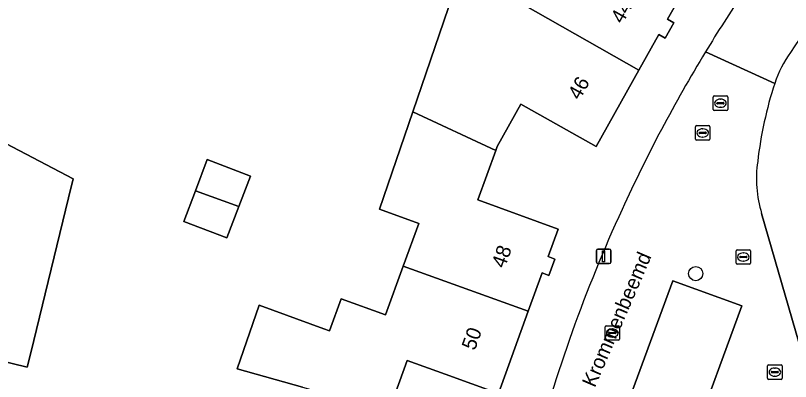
# Model space of a CAD drawing. Extents: x 162879 to 165540, y 384011 to 385181.
# Drawn here: x 164434.1 to 164487.3, y 384770.4 to 384795.5 of the extents above; entities that cross this region are included whole.
import ezdxf

# ---------------------------------------------------------------- set-up
doc = ezdxf.new("R2010")
doc.units = 0
for name, color, linetype in [('IMGEO_Boom', 7, 'Continuous'), ('IMGEO_Erf', 7, 'Continuous'), ('IMGEO_Kolk', 7, 'Continuous'), ('IMGEO_Lichtmast', 7, 'Continuous'), ('IMGEO_Openbare_ruimte_label', 7, 'Continuous'), ('IMGEO_Pand', 7, 'Continuous'), ('IMGEO_Pand_nummerreeks', 7, 'Continuous'), ('IMGEO_Parkeervlak_open', 7, 'Continuous'), ('IMGEO_Rijbaan_lokaal_open', 7, 'Continuous'), ('IMGEO_Rioolput', 7, 'Continuous')]:
    doc.layers.add(name, color=color, linetype=linetype)

msp = doc.modelspace()

# ---------------------------------------------------------------- linework, layer by layer
at = {"layer": 'IMGEO_Boom'}
msp.add_circle((164480.807, 384777.815), 0.489, dxfattribs=at)
at = {"layer": 'IMGEO_Erf'}
for points in [[(164453.782, 384770.008), (164449.288, 384771.266), (164450.802, 384775.637), (164455.25, 384774.02), (164455.636, 384773.88), (164456.436, 384776.081), (164459.491, 384774.97), (164460.714, 384778.332), (164461.777, 384781.255), (164459.07, 384782.24), (164461.36, 384788.92), (164464.719, 384798.718)], [(164479.847, 384797.018), (164478.868, 384795.275), (164479.296, 384795.036), (164478.708, 384793.99), (164478.28, 384794.229), (164476.905, 384791.781), (164473.961, 384786.54), (164468.791, 384789.445), (164467.161, 384786.543), (164467.064, 384786.277), (164465.826, 384782.87), (164471.352, 384780.861), (164470.669, 384778.982), (164471.13, 384778.815), (164470.721, 384777.687), (164470.259, 384777.854), (164469.304, 384775.226), (164467.252, 384769.577), (164463.583, 384770.91), (164460.983, 384771.855), (164459.873, 384768.798)], [(164485.334, 384781.942), (164488.127, 384772.295)]]:
    msp.add_lwpolyline(points, dxfattribs=at)
for points in [[(164437.714, 384783.006), (164435.116, 384772.376), (164434.876, 384771.395), (164421.533, 384774.649), (164423.056, 384780.851), (164423.779, 384780.666), (164424.3, 384782.708), (164423.545, 384782.882), (164423.709, 384783.54), (164424.029, 384783.462), (164424.361, 384784.833), (164424.577, 384784.781), (164425.917, 384790.217), (164425.433, 384790.483), (164425.534, 384790.876), (164438.034, 384784.317)], [(164449.411, 384782.419), (164448.59, 384780.258), (164445.627, 384781.383), (164446.43, 384783.497), (164447.243, 384785.639), (164450.206, 384784.514)]]:
    msp.add_lwpolyline(points, close=True, dxfattribs=at)
for centre, radius, start, end in [((164546.808, 384754.453), 70.89, 140.1566, 147.05478), ((164569.55, 384739.521), 103.058, 146.03319, 148.71873), ((164569.634, 384739.449), 103.168, 148.70868, 155.50408), ((164493.863, 384788.329), 8.044, 144.4538, 161.5368), ((164512.189, 384782.414), 27.301, 161.9419, 173.4762), ((164493.023, 384784.318), 8.048, 171.4382, 197.1704), ((164567.756, 384739.725), 101.346, 155.20594, 165.48005)]:
    msp.add_arc(centre, radius, start, end, dxfattribs=at)
at = {"layer": 'IMGEO_Kolk'}
for p, q in [((164480.858, 384787.972), (164481.71, 384787.972)), ((164480.783, 384787.046), (164480.783, 384787.898)), ((164481.042, 384787.466), (164481.042, 384787.478)), ((164481.48, 384787.429), (164481.082, 384787.429)), ((164481.085, 384787.515), (164481.483, 384787.515)), ((164481.271, 384787.752), (164481.296, 384787.752)), ((164481.526, 384787.478), (164481.526, 384787.466)), ((164481.784, 384787.898), (164481.784, 384787.046)), ((164481.71, 384786.972), (164480.858, 384786.972)), ((164481.294, 384787.192), (164481.269, 384787.192)), ((164483.652, 384779.45), (164484.504, 384779.45)), ((164483.577, 384778.524), (164483.577, 384779.376)), ((164483.836, 384778.944), (164483.836, 384778.956)), ((164484.274, 384778.907), (164483.876, 384778.907)), ((164483.879, 384778.993), (164484.277, 384778.993)), ((164484.065, 384779.23), (164484.09, 384779.23)), ((164484.32, 384778.956), (164484.32, 384778.944)), ((164484.578, 384779.376), (164484.578, 384778.524)), ((164484.504, 384778.45), (164483.652, 384778.45)), ((164484.088, 384778.67), (164484.063, 384778.67)), ((164474.573, 384773.306), (164474.573, 384774.158)), ((164474.648, 384774.232), (164475.5, 384774.232)), ((164475.574, 384774.158), (164475.574, 384773.306)), ((164474.832, 384773.726), (164474.832, 384773.738)), ((164475.27, 384773.689), (164474.872, 384773.689)), ((164474.875, 384773.775), (164475.273, 384773.775)), ((164475.061, 384774.012), (164475.086, 384774.012)), ((164475.316, 384773.738), (164475.316, 384773.726)), ((164475.5, 384773.232), (164474.648, 384773.232)), ((164475.084, 384773.452), (164475.059, 384773.452)), ((164485.741, 384770.621), (164485.741, 384771.473)), ((164485.816, 384771.547), (164486.668, 384771.547)), ((164486.742, 384771.473), (164486.742, 384770.621)), ((164486, 384771.041), (164486, 384771.053)), ((164486.438, 384771.004), (164486.04, 384771.004)), ((164486.043, 384771.09), (164486.441, 384771.09)), ((164486.229, 384771.327), (164486.254, 384771.327)), ((164486.484, 384771.053), (164486.484, 384771.041)), ((164486.668, 384770.547), (164485.816, 384770.547)), ((164486.252, 384770.767), (164486.227, 384770.767))]:
    msp.add_line(p, q, dxfattribs=at)
for points in [[(164480.858, 384787.972), (164481.71, 384787.972)], [(164480.783, 384787.046), (164480.783, 384787.898)], [(164481.784, 384787.898), (164481.784, 384787.046)], [(164481.71, 384786.972), (164480.858, 384786.972)], [(164483.652, 384779.45), (164484.504, 384779.45)], [(164483.577, 384778.524), (164483.577, 384779.376)], [(164484.578, 384779.376), (164484.578, 384778.524)], [(164484.504, 384778.45), (164483.652, 384778.45)], [(164474.573, 384773.306), (164474.573, 384774.158)], [(164474.648, 384774.232), (164475.5, 384774.232)], [(164475.574, 384774.158), (164475.574, 384773.306)], [(164475.5, 384773.232), (164474.648, 384773.232)], [(164485.741, 384770.621), (164485.741, 384771.473)], [(164485.816, 384771.547), (164486.668, 384771.547)], [(164486.742, 384771.473), (164486.742, 384770.621)], [(164486.668, 384770.547), (164485.816, 384770.547)]]:
    msp.add_lwpolyline(points, dxfattribs=at)
for centre, radius, start, end in [((164480.86, 384787.896), 0.0765, 91.552, 178.448), ((164480.86, 384787.896), 0.0765, 91.552, 178.448), ((164481.708, 384787.896), 0.0765, 1.552, 88.448), ((164481.708, 384787.896), 0.0765, 1.552, 88.448), ((164481.082, 384787.475), 0.0403, 85.8775, 175.7526), ((164481.079, 384787.465), 0.0366, 178.938, 274.7102), ((164481.483, 384787.472), 0.043, 264.8664, 352.4533), ((164481.487, 384787.477), 0.0386, 1.7309, 96.639), ((164480.86, 384787.048), 0.0765, 181.552, 268.448), ((164480.86, 384787.048), 0.0765, 181.552, 268.448), ((164481.708, 384787.048), 0.0765, 271.552, 358.448), ((164481.708, 384787.048), 0.0765, 271.552, 358.448), ((164483.654, 384779.374), 0.0765, 91.552, 178.448), ((164483.654, 384779.374), 0.0765, 91.552, 178.448), ((164484.502, 384779.374), 0.0765, 1.552, 88.448), ((164484.502, 384779.374), 0.0765, 1.552, 88.448), ((164483.876, 384778.953), 0.0403, 85.8775, 175.7526), ((164483.873, 384778.943), 0.0366, 178.938, 274.7102), ((164484.277, 384778.95), 0.043, 264.8664, 352.4533), ((164484.281, 384778.955), 0.0386, 1.7309, 96.639), ((164483.654, 384778.526), 0.0765, 181.552, 268.448), ((164483.654, 384778.526), 0.0765, 181.552, 268.448), ((164484.502, 384778.526), 0.0765, 271.552, 358.448), ((164484.502, 384778.526), 0.0765, 271.552, 358.448), ((164474.65, 384774.156), 0.0765, 91.552, 178.448), ((164474.65, 384774.156), 0.0765, 91.552, 178.448), ((164475.498, 384774.156), 0.0765, 1.552, 88.448), ((164475.498, 384774.156), 0.0765, 1.552, 88.448), ((164474.872, 384773.735), 0.0403, 85.8775, 175.7526), ((164474.869, 384773.725), 0.0366, 178.938, 274.7102), ((164475.273, 384773.732), 0.043, 264.8664, 352.4533), ((164475.277, 384773.737), 0.0386, 1.7309, 96.639), ((164474.65, 384773.308), 0.0765, 181.552, 268.448), ((164474.65, 384773.308), 0.0765, 181.552, 268.448), ((164475.498, 384773.308), 0.0765, 271.552, 358.448), ((164475.498, 384773.308), 0.0765, 271.552, 358.448), ((164485.818, 384771.471), 0.0765, 91.552, 178.448), ((164485.818, 384771.471), 0.0765, 91.552, 178.448), ((164486.666, 384771.471), 0.0765, 1.552, 88.448), ((164486.666, 384771.471), 0.0765, 1.552, 88.448), ((164486.04, 384771.05), 0.0403, 85.8775, 175.7526), ((164486.037, 384771.04), 0.0366, 178.938, 274.7102), ((164486.441, 384771.047), 0.043, 264.8664, 352.4533), ((164486.445, 384771.052), 0.0386, 1.7309, 96.639), ((164485.818, 384770.623), 0.0765, 181.552, 268.448), ((164485.818, 384770.623), 0.0765, 181.552, 268.448), ((164486.666, 384770.623), 0.0765, 271.552, 358.448), ((164486.666, 384770.623), 0.0765, 271.552, 358.448)]:
    msp.add_arc(centre, radius, start, end, dxfattribs=at)
for centre, major_axis, ratio, start_param, end_param in [((164481.27, 384787.472), (-0.387, 0.002), 0.722429, 4.712389, 7.853982), ((164481.295, 384787.472), (-0.39, 0.002), 0.717154, 1.570796, 4.712389), ((164484.064, 384778.95), (-0.387, 0.002), 0.722429, 4.712389, 7.853982), ((164484.089, 384778.95), (-0.39, 0.002), 0.717154, 1.570796, 4.712389), ((164475.06, 384773.732), (-0.387, 0.002), 0.722429, 4.712389, 7.853982), ((164475.085, 384773.732), (-0.39, 0.002), 0.717154, 1.570796, 4.712389), ((164486.228, 384771.047), (-0.387, 0.002), 0.722429, 4.712389, 7.853982), ((164486.253, 384771.047), (-0.39, 0.002), 0.717154, 1.570796, 4.712389)]:
    msp.add_ellipse(centre, major_axis=major_axis, ratio=ratio, start_param=start_param, end_param=end_param, dxfattribs=at)
at = {"layer": 'IMGEO_Lichtmast'}
for p, q in [((164473.979, 384778.598), (164473.979, 384779.398)), ((164473.979, 384779.398), (164473.979, 384778.598)), ((164474.079, 384779.498), (164474.869, 384779.498)), ((164474.869, 384779.498), (164474.079, 384779.498)), ((164474.969, 384779.398), (164474.969, 384778.598)), ((164474.969, 384778.598), (164474.969, 384779.398)), ((164474.869, 384778.498), (164474.079, 384778.498)), ((164474.079, 384778.498), (164474.869, 384778.498))]:
    msp.add_line(p, q, dxfattribs=at)
msp.add_lwpolyline([(164474.399, 384779.373), (164474.549, 384779.373), (164474.549, 384778.623), (164474.399, 384778.623), (164474.399, 384779.373)], dxfattribs=at)
for centre, start, end in [((164474.079, 384779.398), 90, 180), ((164474.079, 384779.398), 90, 180), ((164474.869, 384779.398), 0, 90), ((164474.869, 384779.398), 360, 90), ((164474.079, 384778.598), 180, 270), ((164474.079, 384778.598), 180, 270), ((164474.869, 384778.598), 270, 0), ((164474.869, 384778.598), 270, 0)]:
    msp.add_arc(centre, 0.1, start, end, dxfattribs=at)
at = {"layer": 'IMGEO_Pand'}
for points in [[(164476.438, 384803.175), (164471.33, 384806.64), (164468.693, 384808.546), (164467.64, 384807.089), (164470.449, 384805.06), (164467.89, 384800.47), (164466.571, 384801.223), (164465.037, 384798.535), (164468.945, 384796.294), (164476.905, 384791.781), (164478.28, 384794.229), (164478.708, 384793.99), (164479.296, 384795.036), (164478.868, 384795.275), (164479.847, 384797.018), (164474.599, 384799.967), (164476.321, 384803.033)], [(164461.36, 384788.92), (164467.064, 384786.277), (164467.161, 384786.543), (164468.791, 384789.445), (164473.961, 384786.54), (164476.905, 384791.781), (164468.945, 384796.294), (164465.037, 384798.535), (164464.719, 384798.718)], [(164437.714, 384783.006), (164438.034, 384784.317), (164425.534, 384790.876), (164425.433, 384790.483), (164425.917, 384790.217), (164424.577, 384784.781), (164424.361, 384784.833), (164424.029, 384783.462), (164423.709, 384783.54), (164423.545, 384782.882), (164424.3, 384782.708), (164423.779, 384780.666), (164423.056, 384780.851), (164421.533, 384774.649), (164434.876, 384771.395), (164435.116, 384772.376)], [(164461.36, 384788.92), (164459.07, 384782.24), (164461.777, 384781.255), (164460.714, 384778.332), (164469.304, 384775.226), (164470.259, 384777.854), (164470.721, 384777.687), (164471.13, 384778.815), (164470.669, 384778.982), (164471.352, 384780.861), (164465.826, 384782.87), (164467.064, 384786.277)], [(164449.411, 384782.419), (164450.206, 384784.514), (164447.243, 384785.639), (164446.43, 384783.497)], [(164449.411, 384782.419), (164446.43, 384783.497), (164445.627, 384781.383), (164448.59, 384780.258)], [(164453.782, 384770.008), (164459.774, 384768.317), (164459.873, 384768.798), (164460.983, 384771.855), (164463.583, 384770.91), (164467.252, 384769.577), (164469.304, 384775.226), (164460.714, 384778.332), (164459.491, 384774.97), (164456.436, 384776.081), (164455.636, 384773.88), (164455.25, 384774.02), (164450.802, 384775.637), (164449.288, 384771.266)]]:
    msp.add_lwpolyline(points, close=True, dxfattribs=at)
at = {"layer": 'IMGEO_Parkeervlak_open'}
msp.add_lwpolyline([(164480.516, 384766.169), (164483.975, 384775.608), (164479.244, 384777.314), (164475.76, 384767.867)], close=True, dxfattribs=at)
at = {"layer": 'IMGEO_Rijbaan_lokaal_open'}
for points in [[(164481.473, 384793.033), (164486.233, 384790.877)], [(164486.233, 384790.877), (164481.473, 384793.033)], [(164488.127, 384772.295), (164485.334, 384781.942)]]:
    msp.add_lwpolyline(points, dxfattribs=at)
msp.add_lwpolyline([(164480.516, 384766.169), (164475.76, 384767.867), (164479.244, 384777.314), (164483.975, 384775.608)], close=True, dxfattribs=at)
for centre, radius, start, end in [((164546.808, 384754.453), 70.89, 140.1566, 147.05478), ((164569.55, 384739.521), 103.058, 146.03319, 148.71873), ((164569.634, 384739.449), 103.168, 148.70868, 155.50408), ((164493.863, 384788.329), 8.044, 144.4538, 161.5368), ((164512.189, 384782.414), 27.301, 161.9419, 173.4762), ((164493.023, 384784.318), 8.048, 171.4382, 197.1704), ((164567.756, 384739.725), 101.346, 155.20594, 165.48005)]:
    msp.add_arc(centre, radius, start, end, dxfattribs=at)
at = {"layer": 'IMGEO_Rioolput'}
for p, q in [((164482.001, 384789.084), (164482.001, 384789.936)), ((164482.076, 384790.01), (164482.928, 384790.01)), ((164482.26, 384789.504), (164482.26, 384789.516)), ((164482.303, 384789.553), (164482.701, 384789.553)), ((164482.489, 384789.79), (164482.514, 384789.79)), ((164482.744, 384789.516), (164482.744, 384789.504)), ((164483.002, 384789.936), (164483.002, 384789.084)), ((164482.928, 384789.01), (164482.076, 384789.01)), ((164482.698, 384789.467), (164482.3, 384789.467)), ((164482.512, 384789.23), (164482.487, 384789.23))]:
    msp.add_line(p, q, dxfattribs=at)
for points in [[(164482.001, 384789.084), (164482.001, 384789.936)], [(164482.076, 384790.01), (164482.928, 384790.01)], [(164483.002, 384789.936), (164483.002, 384789.084)], [(164482.928, 384789.01), (164482.076, 384789.01)]]:
    msp.add_lwpolyline(points, dxfattribs=at)
for centre, radius, start, end in [((164482.078, 384789.934), 0.0765, 91.552, 178.448), ((164482.078, 384789.934), 0.0765, 91.552, 178.448), ((164482.3, 384789.513), 0.0403, 85.8775, 175.7526), ((164482.705, 384789.515), 0.0386, 1.7309, 96.639), ((164482.926, 384789.934), 0.0765, 1.552, 88.448), ((164482.926, 384789.934), 0.0765, 1.552, 88.448), ((164482.078, 384789.086), 0.0765, 181.552, 268.448), ((164482.078, 384789.086), 0.0765, 181.552, 268.448), ((164482.297, 384789.503), 0.0366, 178.938, 274.7102), ((164482.701, 384789.51), 0.043, 264.8664, 352.4533), ((164482.926, 384789.086), 0.0765, 271.552, 358.448), ((164482.926, 384789.086), 0.0765, 271.552, 358.448)]:
    msp.add_arc(centre, radius, start, end, dxfattribs=at)
for centre, major_axis, ratio, start_param, end_param in [((164482.488, 384789.51), (-0.387, 0.002), 0.722429, 4.712389, 7.853982), ((164482.513, 384789.51), (-0.39, 0.002), 0.717154, 1.570796, 4.712389)]:
    msp.add_ellipse(centre, major_axis=major_axis, ratio=ratio, start_param=start_param, end_param=end_param, dxfattribs=at)

# ---------------------------------------------------------------- texts
at = {"layer": 'IMGEO_Openbare_ruimte_label'}
msp.add_text('Krommenbeemd', height=1, rotation=66.666, dxfattribs=at).set_placement((164473.873, 384769.934))
at = {"layer": 'IMGEO_Pand_nummerreeks'}
for s, rotation, p in [('44', 60.675, (164475.773, 384794.913)), ('46', 60.675, (164472.83, 384789.674)), ('48', 70.0316, (164467.677, 384778.126)), ('50', 70.0316, (164465.627, 384772.484))]:
    msp.add_text(s, height=1, rotation=rotation, dxfattribs=at).set_placement(p)

doc.saveas('drawing.dxf')
